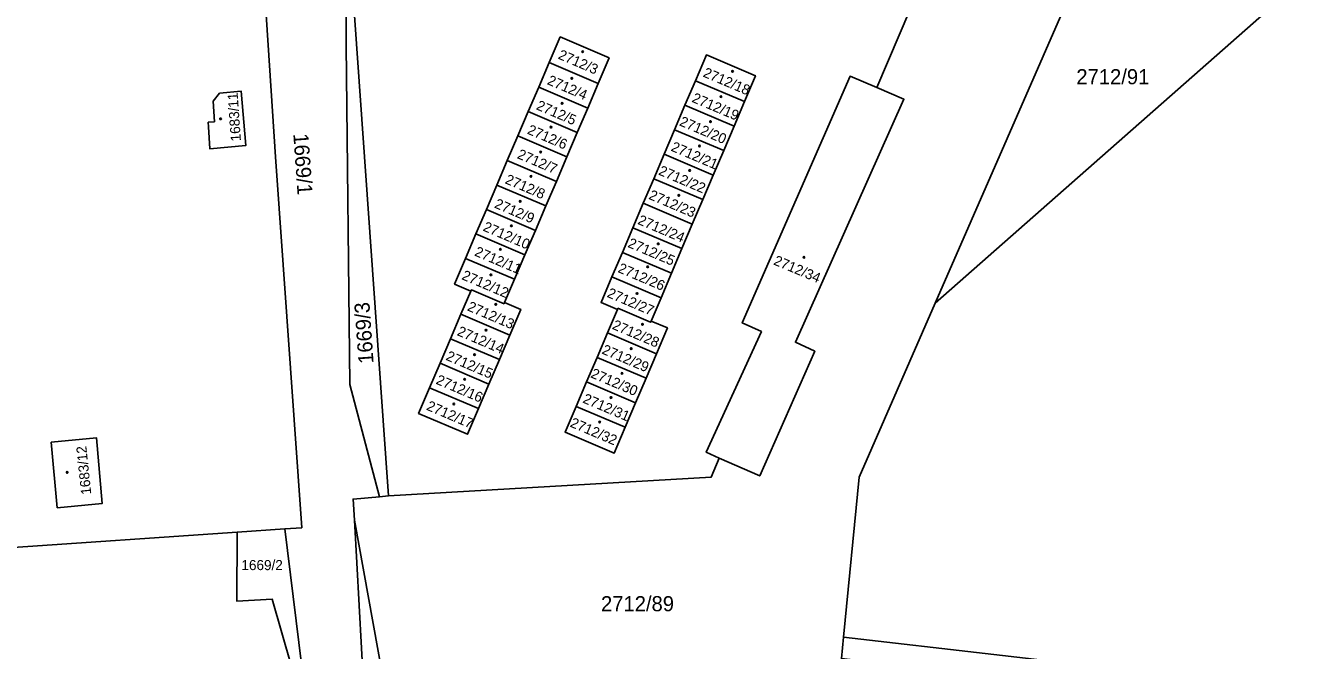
# Model space of a CAD drawing. Extents: x -596024 to -594475, y -1163820 to -1161957.
# Drawn here: x -595883.7 to -595738.2, y -1162461.7 to -1162391.4 of the extents above; entities that cross this region are included whole.
import ezdxf

# ---------------------------------------------------------------- set-up
doc = ezdxf.new("R2010")
doc.units = 0
for name, color, linetype in [('Level 1', 7, 'Continuous'), ('Level 4', 7, 'Continuous'), ('Level 5', 7, 'Continuous'), ('Level 60', 7, 'Continuous'), ('Vrstva 60', 7, 'Continuous')]:
    doc.layers.add(name, color=color, linetype=linetype)

msp = doc.modelspace()

# ---------------------------------------------------------------- linework, layer by layer
at = {"layer": 'Level 1'}
for points in [[(-595866.22, -1162246.24), (-595859.47, -1162347.22), (-595855.6, -1162406.13), (-595852.65, -1162447.92), (-595854.56, -1162448.05)], [(-595847.7, -1162376.42), (-595842.88, -1162444.33)], [(-595847.7, -1162376.42), (-595847.64, -1162393.56), (-595847.25, -1162431.77), (-595843.9, -1162444.42)], [(-595787.9, -1162398.34), (-595781.67, -1162383.67)], [(-595781.32, -1162422.62), (-595765.12, -1162385.49)], [(-595742.07, -1162388.02), (-595781.32, -1162422.62)], [(-595819.28, -1162397.88), (-595818.04, -1162394.99), (-595823.55, -1162392.63), (-595824.79, -1162395.52)], [(-595808.32, -1162397.56), (-595807.09, -1162394.66), (-595801.56, -1162397.01), (-595802.79, -1162399.91)], [(-595824.79, -1162395.52), (-595825.96, -1162398.28)], [(-595819.28, -1162397.88), (-595824.79, -1162395.52)], [(-595825.96, -1162398.28), (-595827.14, -1162401.04)], [(-595825.96, -1162398.28), (-595820.45, -1162400.64)], [(-595820.45, -1162400.64), (-595819.28, -1162397.88)], [(-595808.32, -1162397.56), (-595809.5, -1162400.32)], [(-595808.32, -1162397.56), (-595802.79, -1162399.91)], [(-595805.63, -1162440.07), (-595807.1, -1162439.42), (-595800.89, -1162425.82), (-595803.05, -1162424.85), (-595790.91, -1162397.06), (-595787.9, -1162398.34)], [(-595787.9, -1162398.34), (-595784.85, -1162399.65), (-595797.06, -1162427.02), (-595794.89, -1162428.03), (-595801.07, -1162442.07), (-595805.63, -1162440.07)], [(-595858.96, -1162404.87), (-595862.99, -1162405.25), (-595863.15, -1162402.76), (-595863.18, -1162402.25), (-595862.48, -1162402.18), (-595862.63, -1162399.87), (-595861.89, -1162398.97), (-595859.47, -1162398.73), (-595858.96, -1162404.87)], [(-595827.14, -1162401.04), (-595828.32, -1162403.79)], [(-595821.63, -1162403.4), (-595827.14, -1162401.04)], [(-595821.63, -1162403.4), (-595820.45, -1162400.64)], [(-595809.5, -1162400.32), (-595810.67, -1162403.09)], [(-595803.97, -1162402.67), (-595809.5, -1162400.32)], [(-595803.97, -1162402.67), (-595802.79, -1162399.91)], [(-595805.14, -1162405.43), (-595803.97, -1162402.67)], [(-595828.32, -1162403.79), (-595829.5, -1162406.55)], [(-595828.32, -1162403.79), (-595822.81, -1162406.15)], [(-595822.81, -1162406.15), (-595821.63, -1162403.4)], [(-595810.67, -1162403.09), (-595811.85, -1162405.85)], [(-595810.67, -1162403.09), (-595805.14, -1162405.43)], [(-595806.32, -1162408.2), (-595805.14, -1162405.43)], [(-595829.5, -1162406.55), (-595830.67, -1162409.31)], [(-595823.98, -1162408.91), (-595829.5, -1162406.55)], [(-595823.98, -1162408.91), (-595822.81, -1162406.15)], [(-595811.85, -1162405.85), (-595813.02, -1162408.61)], [(-595811.85, -1162405.85), (-595806.32, -1162408.2)], [(-595807.49, -1162410.96), (-595806.32, -1162408.2)], [(-595830.67, -1162409.31), (-595831.85, -1162412.06)], [(-595830.67, -1162409.31), (-595825.16, -1162411.67)], [(-595825.16, -1162411.67), (-595823.98, -1162408.91)], [(-595813.02, -1162408.61), (-595814.19, -1162411.37)], [(-595807.49, -1162410.96), (-595813.02, -1162408.61)], [(-595814.19, -1162411.37), (-595815.37, -1162414.13)], [(-595814.19, -1162411.37), (-595808.67, -1162413.72)], [(-595808.67, -1162413.72), (-595807.49, -1162410.96)], [(-595831.85, -1162412.06), (-595833.03, -1162414.82)], [(-595826.34, -1162414.42), (-595831.85, -1162412.06)], [(-595826.34, -1162414.42), (-595825.16, -1162411.67)], [(-595827.52, -1162417.18), (-595826.34, -1162414.42)], [(-595815.37, -1162414.13), (-595816.54, -1162416.9)], [(-595809.84, -1162416.48), (-595815.37, -1162414.13)], [(-595809.84, -1162416.48), (-595808.67, -1162413.72)], [(-595833.03, -1162414.82), (-595834.2, -1162417.58)], [(-595833.03, -1162414.82), (-595827.52, -1162417.18)], [(-595828.69, -1162419.93), (-595827.52, -1162417.18)], [(-595816.54, -1162416.9), (-595817.72, -1162419.66)], [(-595816.54, -1162416.9), (-595811.02, -1162419.24)], [(-595811.02, -1162419.24), (-595809.84, -1162416.48)], [(-595833.61, -1162421.25), (-595835.44, -1162420.47), (-595834.2, -1162417.58)], [(-595828.69, -1162419.93), (-595834.2, -1162417.58)], [(-595829.81, -1162422.55), (-595828.69, -1162419.93)], [(-595817.72, -1162419.66), (-595818.95, -1162422.56), (-595817.11, -1162423.34)], [(-595812.19, -1162422.01), (-595817.72, -1162419.66)], [(-595812.19, -1162422.01), (-595811.02, -1162419.24)], [(-595833.61, -1162421.25), (-595834.73, -1162423.87)], [(-595833.61, -1162421.25), (-595833.55, -1162421.12), (-595829.87, -1162422.69), (-595829.81, -1162422.55)], [(-595829.22, -1162426.22), (-595827.98, -1162423.33), (-595829.81, -1162422.55)], [(-595813.31, -1162424.63), (-595812.19, -1162422.01)], [(-595791.64, -1162460.24), (-595789.87, -1162442.23), (-595781.32, -1162422.62)], [(-595835.9, -1162426.63), (-595834.73, -1162423.87)], [(-595834.73, -1162423.87), (-595829.22, -1162426.22)], [(-595818.23, -1162425.96), (-595817.11, -1162423.34)], [(-595817.11, -1162423.34), (-595817.05, -1162423.2), (-595813.37, -1162424.77), (-595813.31, -1162424.63)], [(-595819.4, -1162428.73), (-595818.23, -1162425.96)], [(-595818.23, -1162425.96), (-595812.7, -1162428.31)], [(-595813.31, -1162424.63), (-595811.47, -1162425.41), (-595812.7, -1162428.31)], [(-595837.08, -1162429.38), (-595835.9, -1162426.63)], [(-595830.39, -1162428.98), (-595835.9, -1162426.63)], [(-595829.22, -1162426.22), (-595830.39, -1162428.98)], [(-595820.58, -1162431.49), (-595819.4, -1162428.73)], [(-595813.88, -1162431.07), (-595819.4, -1162428.73)], [(-595812.7, -1162428.31), (-595813.88, -1162431.07)], [(-595838.26, -1162432.14), (-595837.08, -1162429.38)], [(-595837.08, -1162429.38), (-595831.57, -1162431.74)], [(-595830.39, -1162428.98), (-595831.57, -1162431.74)], [(-595831.57, -1162431.74), (-595832.74, -1162434.5)], [(-595821.75, -1162434.25), (-595820.58, -1162431.49)], [(-595820.58, -1162431.49), (-595815.05, -1162433.84)], [(-595813.88, -1162431.07), (-595815.05, -1162433.84)], [(-595832.74, -1162434.5), (-595833.98, -1162437.39), (-595839.5, -1162435.03), (-595838.26, -1162432.14)], [(-595832.74, -1162434.5), (-595838.26, -1162432.14)], [(-595816.23, -1162436.6), (-595817.46, -1162439.5), (-595822.99, -1162437.15), (-595821.75, -1162434.25)], [(-595816.23, -1162436.6), (-595821.75, -1162434.25)], [(-595815.05, -1162433.84), (-595816.23, -1162436.6)], [(-595880.18, -1162445.66), (-595875.13, -1162445.2), (-595875.77, -1162437.77), (-595880.85, -1162438.29), (-595880.18, -1162445.66)], [(-595842.88, -1162444.33), (-595806.54, -1162442.21), (-595805.63, -1162440.07)], [(-595846.69, -1162447.05), (-595846.87, -1162444.68), (-595843.9, -1162444.42)], [(-595842.88, -1162444.33), (-595843.9, -1162444.42)], [(-595833.9, -1162510.96), (-595842.23, -1162485.28), (-595845.67, -1162466.27), (-595846.69, -1162447.05)], [(-595846.69, -1162447.05), (-595843.57, -1162464.52), (-595840.45, -1162474.35)], [(-595943.65, -1162454.11), (-595912.56, -1162452.03), (-595859.9, -1162448.42)], [(-595851.55, -1162471.39), (-595855.97, -1162455.97), (-595859.95, -1162456.2), (-595859.9, -1162448.42)], [(-595859.9, -1162448.42), (-595854.56, -1162448.05)], [(-595851.55, -1162471.39), (-595852.34, -1162466.01), (-595854.56, -1162448.05)], [(-595791.64, -1162460.24), (-595791.88, -1162462.65)], [(-595791.64, -1162460.24), (-595774.73, -1162462.2), (-595624.2, -1162479.65), (-595514.57, -1162492.6)]]:
    msp.add_lwpolyline(points, dxfattribs=at)
at = {"layer": 'Level 5'}
for centre, radius in [((-595821.02, -1162394.3), 0.09), ((-595821.02, -1162394.3), 0.0521), ((-595804.14, -1162396.51), 0.09), ((-595804.14, -1162396.51), 0.0521), ((-595822.24, -1162397.3), 0.09), ((-595822.24, -1162397.3), 0.0521), ((-595805.45, -1162399.36), 0.09), ((-595805.45, -1162399.36), 0.0521), ((-595823.33, -1162400.11), 0.09), ((-595823.33, -1162400.11), 0.0521), ((-595861.79, -1162401.86), 0.09), ((-595861.79, -1162401.86), 0.0521), ((-595824.58, -1162402.79), 0.09), ((-595824.58, -1162402.79), 0.0521), ((-595806.62, -1162402.17), 0.09), ((-595806.62, -1162402.17), 0.0521), ((-595825.74, -1162405.6), 0.09), ((-595825.74, -1162405.6), 0.0521), ((-595807.86, -1162404.92), 0.09), ((-595807.86, -1162404.92), 0.0521), ((-595826.84, -1162408.34), 0.09), ((-595826.84, -1162408.34), 0.0521), ((-595808.97, -1162407.67), 0.09), ((-595808.97, -1162407.67), 0.0521), ((-595828.05, -1162411.15), 0.09), ((-595828.05, -1162411.15), 0.0521), ((-595810.19, -1162410.48), 0.09), ((-595810.19, -1162410.48), 0.0521), ((-595829.04, -1162413.91), 0.09), ((-595829.04, -1162413.91), 0.0521), ((-595812.51, -1162415.94), 0.09), ((-595830.28, -1162416.55), 0.09), ((-595830.28, -1162416.55), 0.0521), ((-595812.51, -1162415.94), 0.0521), ((-595813.7, -1162418.53), 0.09), ((-595813.7, -1162418.53), 0.0521), ((-595796.1, -1162417.45), 0.09), ((-595796.1, -1162417.45), 0.0521), ((-595831.35, -1162419.43), 0.09), ((-595831.35, -1162419.43), 0.0521), ((-595814.89, -1162421.53), 0.09), ((-595814.89, -1162421.53), 0.0521), ((-595830.8, -1162422.76), 0.09), ((-595830.8, -1162422.76), 0.0521), ((-595831.9, -1162425.66), 0.09), ((-595831.9, -1162425.66), 0.0521), ((-595814.28, -1162425), 0.09), ((-595814.28, -1162425), 0.0521), ((-595833.19, -1162428.42), 0.09), ((-595833.19, -1162428.42), 0.0521), ((-595815.55, -1162427.74), 0.09), ((-595815.55, -1162427.74), 0.0521), ((-595816.58, -1162430.52), 0.09), ((-595834.31, -1162431.19), 0.09), ((-595834.31, -1162431.19), 0.0521), ((-595816.58, -1162430.52), 0.0521), ((-595817.82, -1162433.25), 0.09), ((-595817.82, -1162433.25), 0.0521), ((-595835.52, -1162433.98), 0.09), ((-595835.52, -1162433.98), 0.0521), ((-595819.1, -1162436.01), 0.09), ((-595819.1, -1162436.01), 0.0521), ((-595879.06, -1162441.68), 0.09), ((-595879.06, -1162441.68), 0.0521)]:
    msp.add_circle(centre, radius, dxfattribs=at)
at = {"layer": 'Level 60'}
for points in [[(-595860.58, -1162729.12), (-595857.96, -1162722.35), (-595848.97, -1162699.1), (-595841.31, -1162673.48), (-595835.61, -1162640.52), (-595835.66, -1162530.07), (-595841.06, -1162505.06), (-595850.36, -1162475.54), (-595851.55, -1162471.39), (-595852.34, -1162466.01), (-595854.56, -1162448.05), (-595852.65, -1162447.92), (-595855.6, -1162406.13), (-595859.47, -1162347.22)], [(-595847.7, -1162376.42), (-595847.64, -1162393.56), (-595847.25, -1162431.77), (-595843.9, -1162444.42), (-595846.87, -1162444.68), (-595846.69, -1162447.05), (-595845.67, -1162466.27), (-595842.23, -1162485.28), (-595833.9, -1162510.96), (-595832.02, -1162534.86), (-595831.34, -1162566.35), (-595830.76, -1162576.91), (-595830.34, -1162580.47), (-595830.4, -1162581.72), (-595830.45, -1162582.79), (-595830.65, -1162587.27), (-595831.24, -1162623.92)], [(-595482.02, -1162376.16), (-595507.01, -1162451.86), (-595514.57, -1162492.6), (-595624.2, -1162479.65), (-595774.73, -1162462.2), (-595791.64, -1162460.24), (-595789.87, -1162442.23), (-595781.32, -1162422.62), (-595742.07, -1162388.02)], [(-595843.57, -1162464.52), (-595846.69, -1162447.05), (-595846.87, -1162444.68), (-595843.9, -1162444.42), (-595842.88, -1162444.33), (-595806.54, -1162442.21), (-595805.63, -1162440.07), (-595801.07, -1162442.07), (-595794.89, -1162428.03), (-595797.06, -1162427.02), (-595784.85, -1162399.65), (-595787.9, -1162398.34), (-595781.67, -1162383.67)], [(-595765.12, -1162385.49), (-595781.32, -1162422.62), (-595789.87, -1162442.23), (-595791.64, -1162460.24), (-595791.88, -1162462.65)], [(-595960.84, -1162620.13), (-595972.05, -1162543.47), (-595978.58, -1162506.13), (-595984.4, -1162470.21), (-595984.26, -1162456.85), (-595981.21, -1162456.64), (-595975.18, -1162456.23), (-595943.65, -1162454.11), (-595912.56, -1162452.03), (-595859.9, -1162448.42), (-595859.95, -1162456.2), (-595855.97, -1162455.97), (-595851.55, -1162471.39), (-595850.75, -1162476.83), (-595846.04, -1162493.83), (-595839.92, -1162514.84), (-595838.26, -1162521.4), (-595838.27, -1162539.41), (-595837.78, -1162587.26), (-595838.96, -1162624.13)]]:
    msp.add_lwpolyline(points, dxfattribs=at)
for points in [[(-595847.64, -1162393.56), (-595847.7, -1162376.42), (-595842.88, -1162444.33), (-595843.9, -1162444.42), (-595847.25, -1162431.77)], [(-595806.54, -1162442.21), (-595842.88, -1162444.33), (-595847.7, -1162376.42), (-595781.67, -1162383.67), (-595787.9, -1162398.34), (-595790.91, -1162397.06), (-595803.05, -1162424.85), (-595800.89, -1162425.82), (-595807.1, -1162439.42), (-595805.63, -1162440.07)], [(-595765.12, -1162385.49), (-595742.07, -1162388.02), (-595781.32, -1162422.62)], [(-595839.5, -1162435.03), (-595833.98, -1162437.39), (-595832.74, -1162434.5), (-595831.57, -1162431.74), (-595830.39, -1162428.98), (-595829.22, -1162426.22), (-595827.98, -1162423.33), (-595829.81, -1162422.55), (-595828.69, -1162419.93), (-595827.52, -1162417.18), (-595826.34, -1162414.42), (-595825.16, -1162411.67), (-595823.98, -1162408.91), (-595822.81, -1162406.15), (-595821.63, -1162403.4), (-595820.45, -1162400.64), (-595819.28, -1162397.88), (-595818.04, -1162394.99), (-595823.55, -1162392.63), (-595824.79, -1162395.52), (-595825.96, -1162398.28), (-595827.14, -1162401.04), (-595828.32, -1162403.79), (-595829.5, -1162406.55), (-595830.67, -1162409.31), (-595831.85, -1162412.06), (-595833.03, -1162414.82), (-595834.2, -1162417.58), (-595835.44, -1162420.47), (-595833.61, -1162421.25), (-595834.73, -1162423.87), (-595835.9, -1162426.63), (-595837.08, -1162429.38), (-595838.26, -1162432.14)], [(-595818.04, -1162394.99), (-595819.28, -1162397.88), (-595824.79, -1162395.52), (-595823.55, -1162392.63)], [(-595807.09, -1162394.66), (-595808.32, -1162397.56), (-595809.5, -1162400.32), (-595810.67, -1162403.09), (-595811.85, -1162405.85), (-595813.02, -1162408.61), (-595814.19, -1162411.37), (-595815.37, -1162414.13), (-595816.54, -1162416.9), (-595817.72, -1162419.66), (-595818.95, -1162422.56), (-595817.11, -1162423.34), (-595818.23, -1162425.96), (-595819.4, -1162428.73), (-595820.58, -1162431.49), (-595821.75, -1162434.25), (-595822.99, -1162437.15), (-595817.46, -1162439.5), (-595816.23, -1162436.6), (-595815.05, -1162433.84), (-595813.88, -1162431.07), (-595812.7, -1162428.31), (-595811.47, -1162425.41), (-595813.31, -1162424.63), (-595812.19, -1162422.01), (-595811.02, -1162419.24), (-595809.84, -1162416.48), (-595808.67, -1162413.72), (-595807.49, -1162410.96), (-595806.32, -1162408.2), (-595805.14, -1162405.43), (-595803.97, -1162402.67), (-595802.79, -1162399.91), (-595801.56, -1162397.01)], [(-595808.32, -1162397.56), (-595807.09, -1162394.66), (-595801.56, -1162397.01), (-595802.79, -1162399.91)], [(-595819.28, -1162397.88), (-595820.45, -1162400.64), (-595825.96, -1162398.28), (-595824.79, -1162395.52)], [(-595820.45, -1162400.64), (-595821.63, -1162403.4), (-595827.14, -1162401.04), (-595825.96, -1162398.28)], [(-595809.5, -1162400.32), (-595808.32, -1162397.56), (-595802.79, -1162399.91), (-595803.97, -1162402.67)], [(-595800.89, -1162425.82), (-595803.05, -1162424.85), (-595790.91, -1162397.06), (-595787.9, -1162398.34), (-595784.85, -1162399.65), (-595797.06, -1162427.02), (-595794.89, -1162428.03), (-595801.07, -1162442.07), (-595805.63, -1162440.07), (-595807.1, -1162439.42)], [(-595858.96, -1162404.87), (-595862.99, -1162405.25), (-595863.15, -1162402.76), (-595863.18, -1162402.25), (-595862.48, -1162402.18), (-595862.63, -1162399.87), (-595861.89, -1162398.97), (-595859.47, -1162398.73)], [(-595821.63, -1162403.4), (-595822.81, -1162406.15), (-595828.32, -1162403.79), (-595827.14, -1162401.04)], [(-595810.67, -1162403.09), (-595809.5, -1162400.32), (-595803.97, -1162402.67), (-595805.14, -1162405.43)], [(-595822.81, -1162406.15), (-595823.98, -1162408.91), (-595829.5, -1162406.55), (-595828.32, -1162403.79)], [(-595811.85, -1162405.85), (-595810.67, -1162403.09), (-595805.14, -1162405.43), (-595806.32, -1162408.2)], [(-595823.98, -1162408.91), (-595825.16, -1162411.67), (-595830.67, -1162409.31), (-595829.5, -1162406.55)], [(-595813.02, -1162408.61), (-595811.85, -1162405.85), (-595806.32, -1162408.2), (-595807.49, -1162410.96)], [(-595825.16, -1162411.67), (-595826.34, -1162414.42), (-595831.85, -1162412.06), (-595830.67, -1162409.31)], [(-595814.19, -1162411.37), (-595813.02, -1162408.61), (-595807.49, -1162410.96), (-595808.67, -1162413.72)], [(-595815.37, -1162414.13), (-595814.19, -1162411.37), (-595808.67, -1162413.72), (-595809.84, -1162416.48)], [(-595826.34, -1162414.42), (-595827.52, -1162417.18), (-595833.03, -1162414.82), (-595831.85, -1162412.06)], [(-595816.54, -1162416.9), (-595815.37, -1162414.13), (-595809.84, -1162416.48), (-595811.02, -1162419.24)], [(-595828.69, -1162419.93), (-595834.2, -1162417.58), (-595833.03, -1162414.82), (-595827.52, -1162417.18)], [(-595817.72, -1162419.66), (-595816.54, -1162416.9), (-595811.02, -1162419.24), (-595812.19, -1162422.01)], [(-595833.55, -1162421.12), (-595833.61, -1162421.25), (-595835.44, -1162420.47), (-595834.2, -1162417.58), (-595828.69, -1162419.93), (-595829.81, -1162422.55), (-595829.87, -1162422.69)], [(-595818.95, -1162422.56), (-595817.72, -1162419.66), (-595812.19, -1162422.01), (-595813.31, -1162424.63), (-595813.37, -1162424.77), (-595817.05, -1162423.2), (-595817.11, -1162423.34)], [(-595829.22, -1162426.22), (-595834.73, -1162423.87), (-595833.61, -1162421.25), (-595833.55, -1162421.12), (-595829.87, -1162422.69), (-595829.81, -1162422.55), (-595827.98, -1162423.33)], [(-595835.9, -1162426.63), (-595834.73, -1162423.87), (-595829.22, -1162426.22), (-595830.39, -1162428.98)], [(-595817.11, -1162423.34), (-595817.05, -1162423.2), (-595813.37, -1162424.77), (-595813.31, -1162424.63), (-595811.47, -1162425.41), (-595812.7, -1162428.31), (-595818.23, -1162425.96)], [(-595812.7, -1162428.31), (-595813.88, -1162431.07), (-595819.4, -1162428.73), (-595818.23, -1162425.96)], [(-595837.08, -1162429.38), (-595835.9, -1162426.63), (-595830.39, -1162428.98), (-595831.57, -1162431.74)], [(-595813.88, -1162431.07), (-595815.05, -1162433.84), (-595820.58, -1162431.49), (-595819.4, -1162428.73)], [(-595838.26, -1162432.14), (-595837.08, -1162429.38), (-595831.57, -1162431.74), (-595832.74, -1162434.5)], [(-595815.05, -1162433.84), (-595816.23, -1162436.6), (-595821.75, -1162434.25), (-595820.58, -1162431.49)], [(-595833.98, -1162437.39), (-595839.5, -1162435.03), (-595838.26, -1162432.14), (-595832.74, -1162434.5)], [(-595816.23, -1162436.6), (-595817.46, -1162439.5), (-595822.99, -1162437.15), (-595821.75, -1162434.25)], [(-595875.13, -1162445.2), (-595880.18, -1162445.66), (-595880.85, -1162438.29), (-595875.77, -1162437.77)], [(-595833.9, -1162510.96), (-595842.23, -1162485.28), (-595845.67, -1162466.27), (-595846.69, -1162447.05), (-595843.57, -1162464.52), (-595840.45, -1162474.35), (-595835.98, -1162491.12), (-595830.13, -1162513.44), (-595829.48, -1162518.11)], [(-595855.97, -1162455.97), (-595859.95, -1162456.2), (-595859.9, -1162448.42), (-595854.56, -1162448.05), (-595852.34, -1162466.01), (-595851.55, -1162471.39)], [(-595791.64, -1162460.24), (-595774.73, -1162462.2), (-595624.2, -1162479.65), (-595514.57, -1162492.6), (-595514.93, -1162494.51), (-595650.98, -1162478.86), (-595791.88, -1162462.65)]]:
    msp.add_lwpolyline(points, close=True, dxfattribs=at)
at = {"layer": 'Vrstva 60'}
msp.add_lwpolyline([(-595952.09, -1162377.59), (-595950.83, -1162395.41), (-595950.37, -1162399.17), (-595949.57, -1162405.62), (-595947.12, -1162405.44), (-595945.82, -1162422.27), (-595943.65, -1162454.11), (-595912.56, -1162452.03), (-595859.9, -1162448.42), (-595854.56, -1162448.05), (-595852.65, -1162447.92), (-595855.6, -1162406.13), (-595859.47, -1162347.22)], dxfattribs=at)
for points in [[(-595863.15, -1162402.76), (-595863.18, -1162402.25), (-595862.48, -1162402.18), (-595862.63, -1162399.87), (-595861.89, -1162398.97), (-595859.47, -1162398.73), (-595858.96, -1162404.87), (-595862.99, -1162405.25)], [(-595880.85, -1162438.29), (-595875.77, -1162437.77), (-595875.13, -1162445.2), (-595880.18, -1162445.66)]]:
    msp.add_lwpolyline(points, close=True, dxfattribs=at)

# ---------------------------------------------------------------- texts
at = {"layer": 'Level 4'}
for s, height, rotation, p in [('2712/3', 1.14, 336.8139, (-595823.87, -1162395.05)), ('2712/18', 1.14, 336.9767, (-595807.55, -1162397.07)), ('2712/4', 1.14, 336.8139, (-595825.09, -1162397.93)), ('1683/11', 1.14, 93.9725, (-595859.49, -1162404.36)), ('2712/5', 1.14, 336.8139, (-595826.33, -1162400.76)), ('2712/19', 1.14, 336.9767, (-595808.8, -1162399.92)), ('2712/6', 1.14, 336.8139, (-595827.34, -1162403.5)), ('2712/20', 1.14, 337.0645, (-595810.21, -1162402.57)), ('1669/1', 1.7, 274.0378, (-595853.6, -1162403.55)), ('2712/7', 1.14, 336.8516, (-595828.47, -1162406.26)), ('2712/21', 1.14, 336.9767, (-595811.16, -1162405.42)), ('2712/8', 1.14, 336.8139, (-595829.84, -1162409.09)), ('2712/22', 1.14, 336.9767, (-595812.56, -1162408.11)), ('2712/23', 1.14, 336.9394, (-595813.67, -1162410.85)), ('2712/9', 1.14, 336.8139, (-595831.04, -1162411.83)), ('2712/24', 1.14, 336.9767, (-595814.91, -1162413.67)), ('2712/10', 1.14, 336.8139, (-595832.33, -1162414.42)), ('2712/25', 1.14, 337.0273, (-595816.02, -1162416.27)), ('2712/11', 1.14, 336.9019, (-595833.28, -1162417.23)), ('2712/34', 1.14, 337.2257, (-595799.61, -1162418.24)), ('2712/26', 1.14, 336.9767, (-595817.14, -1162419.09)), ('2712/12', 1.14, 336.9019, (-595834.72, -1162419.9)), ('2712/27', 1.14, 336.9767, (-595818.36, -1162421.89)), ('1669/3', 1.7, 94.0598, (-595844.55, -1162429.39)), ('2712/13', 1.14, 336.9019, (-595834.09, -1162423.41)), ('2712/28', 1.14, 336.9767, (-595817.77, -1162425.49)), ('2712/14', 1.14, 336.9019, (-595835.24, -1162426.2)), ('2712/29', 1.14, 337.0273, (-595818.94, -1162428.27)), ('2712/15', 1.14, 336.8139, (-595836.5, -1162428.98)), ('2712/30', 1.14, 336.9767, (-595820.2, -1162430.95)), ('2712/16', 1.14, 336.8516, (-595837.63, -1162431.67)), ('2712/31', 1.14, 336.9394, (-595821.09, -1162433.79)), ('2712/17', 1.14, 336.8516, (-595838.69, -1162434.6)), ('2712/32', 1.14, 336.9767, (-595822.52, -1162436.5)), ('1683/12', 1.14, 95.9619, (-595876.34, -1162444.13))]:
    msp.add_text(s, height=height, rotation=rotation, dxfattribs=at).set_placement(p)
for s, height, p in [('2712/91', 1.7, (-595765.43, -1162397.96)), ('1669/2', 1.14, (-595859.44, -1162452.69)), ('2712/89', 1.7, (-595818.95, -1162457.32))]:
    msp.add_text(s, height=height, dxfattribs=at).set_placement(p)

doc.saveas('drawing.dxf')
